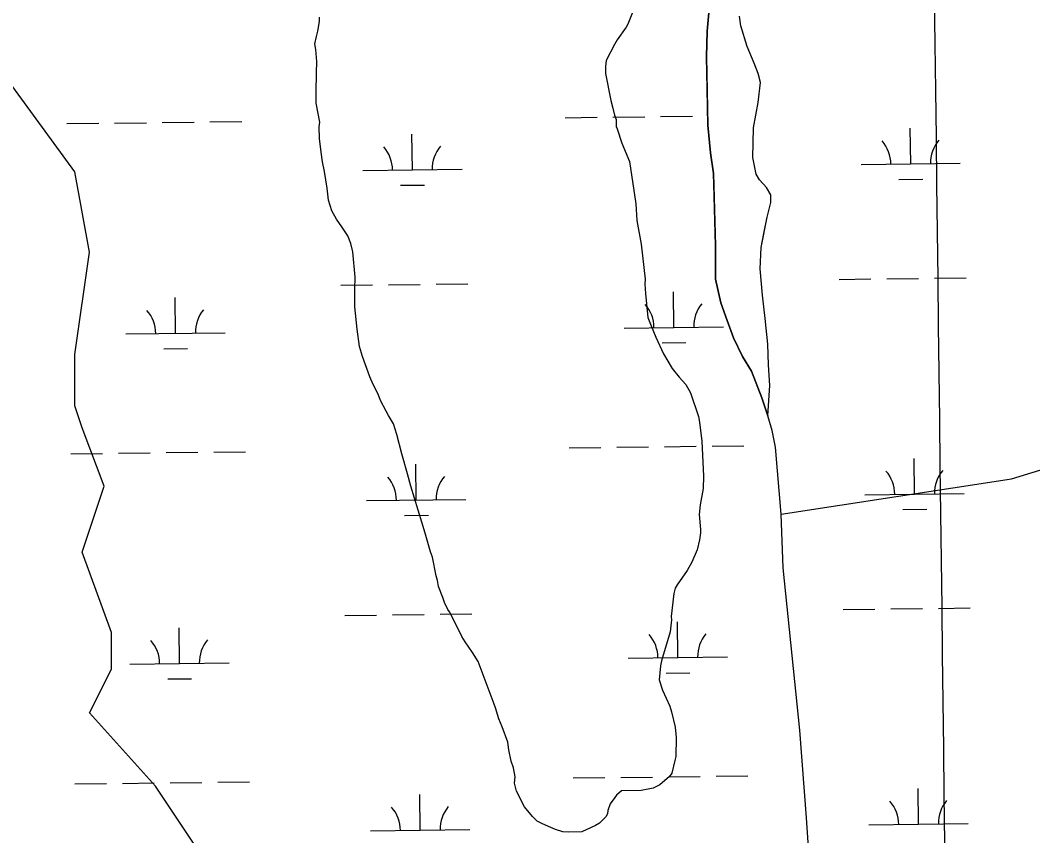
# Model space of a CAD drawing. Extents: x 3694830 to 3732949, y 415201 to 440970.
# Drawn here: x 3719123 to 3720143, y 435266 to 436088 of the extents above; entities that cross this region are included whole.
import ezdxf

# ---------------------------------------------------------------- set-up
doc = ezdxf.new("R2010")
doc.units = 0
for name, color, linetype in [('V-GRID-MAJR', 7, 'Continuous'), ('V-SITE-VEGE', 7, 'Continuous'), ('V-TOPO-SHOR', 7, 'Continuous'), ('V-WETL-SWMP', 7, 'Continuous')]:
    doc.layers.add(name, color=color, linetype=linetype)

msp = doc.modelspace()

# ---------------------------------------------------------------- linework, layer by layer
at = {"layer": 'V-GRID-MAJR'}
msp.add_spline([(3720228.281, 420868.82800000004), (3720155.153, 426926.124), (3720081.987, 432986.504), (3720008.822, 439046.89), (3720008.785, 439049.968)], degree=3, dxfattribs=at)
at = {"layer": 'V-SITE-VEGE'}
for points in [[(3719741.1920000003, 436098.833), (3719735.23, 436083.80100000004), (3719733.3850000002, 436080.51), (3719724.595, 436067.798), (3719721.822, 436063.094), (3719713.529, 436047.107), (3719712.642, 436041.014), (3719712.702, 436033.992), (3719718.074, 436006.882), (3719720.011, 435998.94), (3719721.9450000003, 435991.934), (3719723.382, 435987.731), (3719723.44, 435980.711), (3719724.396, 435978.376), (3719729.196, 435963.905), (3719736.842, 435945.241), (3719743.279, 435902.69), (3719744.3540000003, 435885.849), (3719748.7630000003, 435862.007), (3719752.798, 435826.929), (3719752.3740000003, 435821.776), (3719752.918, 435812.416), (3719755.458, 435788.092), (3719758.806, 435779.693), (3719763.58, 435768.49700000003), (3719771.2090000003, 435751.705), (3719779.7600000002, 435736.79600000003), (3719786.8540000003, 435727.95900000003), (3719793.469, 435720.521), (3719798.22, 435712.136), (3719806.375, 435688.326), (3719807.358, 435682.717), (3719809.8570000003, 435663.543), (3719811.551, 435628.445), (3719811.186, 435615.802), (3719808.044, 435599.39), (3719807.19, 435589.549), (3719808.2490000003, 435574.582), (3719808.278, 435571.303), (3719807.399, 435564.273), (3719805.14, 435553.955), (3719799.627, 435541.738), (3719795.0130000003, 435533.27400000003), (3719784.832, 435518.67600000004), (3719782.989, 435515.38300000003), (3719781.627, 435510.222), (3719779.012, 435486.793), (3719779.039, 435483.516), (3719777.734, 435471.332), (3719769.079, 435442.238), (3719768.186, 435437.079), (3719766.898, 435423.02400000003), (3719770.261, 435412.751), (3719777.417, 435396.425), (3719779.336, 435390.82300000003), (3719782.739, 435375.402), (3719783.759, 435365.11100000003), (3719783.45, 435345.91500000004), (3719782.551, 435341.694), (3719779.379, 435329.027), (3719777.0640000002, 435325.73), (3719767.304, 435317.222), (3719760.7770000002, 435313.892), (3719748.6240000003, 435311.451), (3719728.963, 435311.289), (3719723.847, 435307.033), (3719721.9960000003, 435304.67600000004), (3719717.367, 435298.086), (3719715.082, 435291.512), (3719714.639, 435288.231), (3719713.259, 435285.409), (3719706.759, 435278.802), (3719702.5640000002, 435276.42600000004), (3719689.043, 435269.762)], [(3719689.043, 435269.762), (3719675.936, 435269.653), (3719669.847, 435270.071), (3719662.3370000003, 435272.351), (3719657.639, 435274.184), (3719649.183, 435277.86), (3719644.012, 435280.62700000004), (3719639.291, 435285.267), (3719631.251, 435295.032), (3719623.161, 435310.884), (3719621.224, 435318.82800000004), (3719621.6380000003, 435325.384), (3719620.161, 435334.268), (3719617.761, 435341.27), (3719615.328, 435352.485), (3719614.326, 435360.435), (3719608.582, 435375.838), (3719605.239, 435383.77), (3719601.8680000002, 435394.977), (3719600.435, 435398.71), (3719584.63, 435441.651), (3719578.941, 435450.5), (3719571.361, 435461.205), (3719568.037, 435466.794), (3719563.751, 435475.654), (3719555.661, 435491.505), (3719553.771, 435493.83), (3719550.435, 435500.825), (3719548.989, 435505.962), (3719544.682, 435517.162), (3719543.697, 435523.241), (3719542.253, 435527.912), (3719538.3540000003, 435546.604), (3719536.435, 435552.208), (3719531.13, 435570.89), (3719527.761, 435582.096), (3719516.696, 435618.053), (3719513.315, 435630.667), (3719507.531, 435650.749), (3719502.688, 435670.371), (3719499.323, 435681.113), (3719494.105, 435689.495), (3719491.727, 435693.69), (3719486.021, 435704.411), (3719483.627, 435710.944), (3719478.865, 435720.738), (3719475.525, 435728.201), (3719467.866, 435748.73600000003), (3719464.974, 435759.011), (3719462.49, 435776.31200000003), (3719460.431, 435798.766), (3719460.284, 435816.555), (3719460.6520000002, 435828.731), (3719458.099, 435854.46), (3719456.157, 435862.871), (3719453.288, 435870.338), (3719447.123, 435879.648), (3719441.911, 435887.097), (3719437.162, 435895.483), (3719433.795, 435906.223), (3719432.292, 435918.384), (3719429.812, 435935.217), (3719427.858, 435945.033), (3719426.3710000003, 435954.851), (3719424.855, 435968.417), (3719424.29, 435980.115), (3719425.1890000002, 435984.805), (3719421.286, 436003.968), (3719421.194, 436015.201), (3719421.503, 436034.397), (3719421.8740000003, 436046.105), (3719420.8370000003, 436058.26900000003), (3719419.8540000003, 436063.878), (3719421.667, 436071.384), (3719423.029, 436076.545), (3719424.819, 436086.39), (3719424.784, 436090.604)]]:
    msp.add_lwpolyline(points, dxfattribs=at)
at = {"layer": 'V-TOPO-SHOR'}
for points in [[(3719924.977, 435140.63300000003), (3719915.245, 435283.977), (3719908.292, 435372.35000000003), (3719891.605, 435535.875), (3719889.52, 435590.14900000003), (3719883.958, 435657.647), (3719880.48, 435674.348), (3719876.306, 435688.961), (3719870.046, 435707.053), (3719859.609, 435734.191), (3719850.563, 435748.806), (3719841.519, 435767.594), (3719835.258, 435784.99), (3719828.998, 435803.082), (3719823.431, 435826.74), (3719823.433, 435860.837), (3719822.0470000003, 435910.241), (3719821.35, 435933.205), (3719818.569, 435954.081), (3719815.788, 435981.91500000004), (3719815.096, 436018.793), (3719814.401, 436050.804), (3719815.1, 436076.549), (3719817.1890000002, 436098.817)], [(3719876.306, 435688.961), (3719878.395, 435719.579), (3719877.005, 435740.454), (3719876.31, 435761.329), (3719873.529, 435787.074), (3719870.748, 435810.735), (3719868.661, 435837.177), (3719869.36, 435858.746), (3719872.145, 435872.664), (3719875.6240000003, 435889.364), (3719879.1040000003, 435903.976), (3719879.106, 435910.933), (3719879.106, 435911.63), (3719874.93, 435919.28500000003), (3719867.971, 435926.941), (3719864.4930000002, 435932.507), (3719861.0160000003, 435949.206), (3719861.7120000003, 435979.128), (3719866.5870000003, 436004.873), (3719868.676, 436025.052), (3719866.589, 436034.098), (3719862.415, 436044.537), (3719855.458, 436061.238), (3719849.1950000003, 436082.113), (3719847.804, 436091.856)], [(3719889.52, 435590.14900000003), (3720121.612719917, 435625.50058887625), (3720313.2039553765, 435684.45173824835), (3720423.737360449, 435713.9273129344), (3720497.426297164, 435743.4028876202), (3720549.0085528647, 435765.50956863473), (3720585.853021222, 435772.8784623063), (3720622.6974895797, 435787.6162496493), (3720689.0175326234, 435802.3540369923), (3720770.0753630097, 435824.4607180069), (3720902.7154490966, 435853.9362926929), (3721042.7244288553, 435912.887442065), (3721138.5200465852, 435949.73191042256), (3721190.1023022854, 435971.8385914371), (3721241.6845579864, 435986.5763787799), (3721278.5290263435, 436030.78974080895), (3721308.0046010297, 436045.527528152), (3721366.9557504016, 436052.89642182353), (3721396.431325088, 436067.6342091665), (3721399.179372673, 436086.0441799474)], [(3719362.616671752, 435161.26028757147), (3719259.452160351, 435316.007054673), (3719193.1321173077, 435389.6959913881), (3719215.238798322, 435433.90935341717), (3719215.238798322, 435470.75382177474), (3719185.7632236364, 435551.8116521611), (3719207.869904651, 435618.13169520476), (3719185.7632236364, 435677.08284457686), (3719178.3943299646, 435699.1895255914), (3719178.3943299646, 435750.77178129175), (3719193.1321173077, 435853.9362926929), (3719178.3943299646, 435934.9941230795), (3719097.336499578, 436045.527528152)]]:
    msp.add_lwpolyline(points, dxfattribs=at)
at = {"layer": 'V-WETL-SWMP'}
for p, q in [((3719817.1880080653, 436098.8160012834), (3719815.0990088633, 436076.5490014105)), ((3719849.1950039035, 436082.1140006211), (3719847.8040038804, 436091.8560006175)), ((3719855.457003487, 436061.2380005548), (3719849.1950039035, 436082.1140006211)), ((3719815.0990088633, 436076.5490014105), (3719814.4010095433, 436050.8030015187)), ((3719862.4140028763, 436044.53700045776), (3719855.4570034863, 436061.2380005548)), ((3719814.4010095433, 436050.8030015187), (3719815.7880109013, 435981.91500173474)), ((3719866.58800252, 436034.09900040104), (3719862.4140028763, 436044.53700045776)), ((3719868.6750024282, 436025.0530003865), (3719866.58800252, 436034.09900040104)), ((3719866.58600318, 436004.87400050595), (3719868.6750024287, 436025.0530003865)), ((3719861.7130044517, 435979.1280007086), (3719866.58600318, 436004.87400050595)), ((3719314.312081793, 435985.20806739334), (3719346.3098036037, 435985.5897127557)), ((3719672.1946011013, 435989.47662765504), (3719704.192322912, 435989.8582730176)), ((3719720.191183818, 435990.04909569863), (3719752.1889056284, 435990.4307410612)), ((3719768.187766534, 435990.6215637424), (3719800.1854883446, 435991.00320910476)), ((3719170.322333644, 435983.49066326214), (3719202.3200554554, 435983.87230862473)), ((3719218.3189163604, 435984.0631313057), (3719250.316638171, 435984.44477666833)), ((3719266.315499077, 435984.6355993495), (3719298.3132208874, 435985.01724471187)), ((3719815.7880109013, 435981.91500173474), (3719818.569011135, 435954.08100177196)), ((3719861.0160052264, 435949.2070008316), (3719861.7130044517, 435979.1280007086)), ((3720020.091045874, 435942.88047227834), (3720019.6616940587, 435978.8779118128)), ((3719518.2187784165, 435936.89450788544), (3719517.7894266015, 435972.8919474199)), ((3719818.569011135, 435954.08100177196), (3719821.3510112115, 435933.2050017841)), ((3719864.4940051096, 435932.507000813), (3719861.0160052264, 435949.2070008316)), ((3719468.2223380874, 435936.2981870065), (3719568.215218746, 435937.4908287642)), ((3719970.0946055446, 435942.2841513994), (3720070.0874862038, 435943.4767931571)), ((3719821.3510112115, 435933.2050017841), (3719823.4340125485, 435860.83800199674)), ((3719867.9720047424, 435926.9400007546), (3719864.4940051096, 435932.507000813)), ((3719874.9300039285, 435919.2850006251), (3719867.972004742, 435926.9400007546)), ((3720008.2759370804, 435927.3074527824), (3720032.274228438, 435927.5936868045)), ((3719506.403669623, 435921.3214883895), (3719530.4019609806, 435921.60772241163)), ((3719879.1050035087, 435911.6300005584), (3719874.9300039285, 435919.2850006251)), ((3719875.6240045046, 435889.36400071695), (3719879.104003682, 435903.9760005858)), ((3719879.104003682, 435903.9760005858), (3719879.1050035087, 435911.6300005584)), ((3719869.359006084, 435858.7470009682), (3719875.624004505, 435889.36400071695)), ((3719823.434012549, 435860.83800199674), (3719823.4320133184, 435826.7410021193)), ((3719868.6620066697, 435837.17600106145), (3719869.359006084, 435858.7470009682)), ((3719870.7480069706, 435810.7340011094), (3719868.6620066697, 435837.17600106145)), ((3719542.1858627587, 435821.7401595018), (3719574.183584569, 435822.1218048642)), ((3719823.4320133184, 435826.7410021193), (3719828.9970130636, 435803.08200207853)), ((3719948.0649647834, 435826.5811878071), (3719980.062686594, 435826.96283316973)), ((3719996.0615474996, 435827.15365585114), (3720028.05926931, 435827.53530121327)), ((3720044.058130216, 435827.7261238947), (3720076.0558520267, 435828.1077692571)), ((3719446.1926973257, 435820.5952234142), (3719478.190419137, 435820.9768687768)), ((3719494.1892800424, 435821.16769145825), (3719526.1870018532, 435821.5493368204)), ((3719781.566603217, 435778.16201507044), (3719781.137251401, 435814.15945460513)), ((3719279.694335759, 435772.17605067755), (3719279.264983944, 435808.1734902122)), ((3719828.9970130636, 435803.08200207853), (3719835.258012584, 435784.9900020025)), ((3719873.52900711, 435787.0750011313), (3719870.7480069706, 435810.7340011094)), ((3719835.258012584, 435784.9900020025), (3719841.519012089, 435767.5930019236)), ((3719876.3110072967, 435761.3290011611), (3719873.52900711, 435787.0750011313)), ((3719229.6978954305, 435771.5797297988), (3719329.6907760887, 435772.772371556)), ((3719731.5701628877, 435777.5656941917), (3719831.563043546, 435778.758335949)), ((3719769.751494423, 435762.58899557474), (3719793.7497857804, 435762.8752295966)), ((3719841.519012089, 435767.5930019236), (3719850.5640112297, 435748.80500178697)), ((3719877.005007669, 435740.4530012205), (3719876.3110072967, 435761.3290011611)), ((3719267.8792269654, 435756.60303118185), (3719291.8775183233, 435756.88926520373)), ((3719850.5640112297, 435748.80500178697), (3719859.609010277, 435734.1920016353)), ((3719878.396007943, 435719.57800126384), (3719877.005007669, 435740.4530012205)), ((3719859.609010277, 435734.1920016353), (3719870.0450094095, 435707.0530014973)), ((3719876.30600893, 435688.961001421), (3719878.3960079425, 435719.57800126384)), ((3719870.0450094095, 435707.0530014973), (3719876.30600893, 435688.961001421)), ((3719820.1519774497, 435658.54269297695), (3719852.14969926, 435658.92433833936)), ((3719174.2899618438, 435650.8393244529), (3719206.287683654, 435651.2209698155)), ((3719222.2865445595, 435651.41179249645), (3719254.2842663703, 435651.79343785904)), ((3719270.2831272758, 435651.9842605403), (3719302.280849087, 435652.36590590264)), ((3719318.279709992, 435652.55672858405), (3719350.277431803, 435652.9383739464)), ((3719676.1622293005, 435656.8252888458), (3719708.1599511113, 435657.2069342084)), ((3719724.1588120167, 435657.39775688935), (3719756.156533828, 435657.779402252)), ((3719772.155394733, 435657.9702249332), (3719804.153116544, 435658.35187029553)), ((3719522.186406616, 435604.2431690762), (3719521.7570548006, 435640.2406086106)), ((3720024.0586740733, 435610.2291334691), (3720023.6293222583, 435646.2265730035)), ((3719974.0622337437, 435609.6328125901), (3720074.055114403, 435610.8254543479)), ((3719472.1899662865, 435603.6468481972), (3719572.1828469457, 435604.83948995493)), ((3719510.371297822, 435588.6701495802), (3719534.36958918, 435588.9563836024)), ((3720012.243565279, 435594.6561139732), (3720036.241856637, 435594.9423479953)), ((3719450.160325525, 435487.9438846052), (3719482.1580473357, 435488.3255299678)), ((3719498.1569082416, 435488.5163526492), (3719530.1546300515, 435488.8979980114)), ((3719546.1534909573, 435489.0888206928), (3719578.151212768, 435489.47046605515)), ((3719952.0325929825, 435493.9298489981), (3719984.0303147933, 435494.3114943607)), ((3720000.0291756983, 435494.50231704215), (3720032.026897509, 435494.8839624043)), ((3720048.0257584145, 435495.0747850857), (3720080.023480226, 435495.45643044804)), ((3719283.6619639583, 435439.52471186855), (3719283.232612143, 435475.5221514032)), ((3719785.534231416, 435445.51067626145), (3719785.1048796, 435481.5081157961)), ((3719735.5377910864, 435444.9143553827), (3719835.530671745, 435446.1069971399)), ((3719233.665523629, 435438.9283909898), (3719333.6584042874, 435440.12103274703)), ((3719773.7191226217, 435429.9376567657), (3719797.7174139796, 435430.22389078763)), ((3719271.8468551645, 435423.9516923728), (3719295.845146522, 435424.23792639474)), ((3719680.129857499, 435324.17395003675), (3719712.1275793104, 435324.5555953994)), ((3719728.126440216, 435324.74641808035), (3719760.1241620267, 435325.12806344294)), ((3719776.123022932, 435325.3188861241), (3719808.1207447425, 435325.70053148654)), ((3719824.1196056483, 435325.89135416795), (3719856.117327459, 435326.2729995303)), ((3719178.257590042, 435318.18798564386), (3719210.255311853, 435318.5696310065)), ((3719226.254172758, 435318.76045368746), (3719258.2518945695, 435319.14209905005)), ((3719274.2507554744, 435319.3329217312), (3719306.2484772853, 435319.71456709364)), ((3719322.247338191, 435319.90538977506), (3719354.2450600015, 435320.2870351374)), ((3720028.026302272, 435277.5777946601), (3720027.5969504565, 435313.5752341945)), ((3719526.154034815, 435271.5918302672), (3719525.724683, 435307.5892698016)), ((3719476.157594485, 435270.9955093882), (3719576.1504751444, 435272.18815114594)), ((3719978.0298619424, 435276.9814737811), (3720078.0227426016, 435278.17411553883))]:
    msp.add_line(p, q, dxfattribs=at)
for centre, radius, start, end in [((3719964.8463799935, 435942.69639136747), 35.24628790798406, 359.91152952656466, 41.455187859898), ((3720075.324386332, 435944.0140920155), 35.246287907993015, 139.91152663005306, 181.4551849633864), ((3719462.9741125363, 435936.7104269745), 35.24628790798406, 359.91152952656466, 41.455187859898), ((3719573.4521188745, 435938.0281276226), 35.246287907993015, 139.91152663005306, 181.4551849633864), ((3719836.7999436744, 435779.29563480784), 35.246287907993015, 139.91152663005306, 181.4551849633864), ((3719224.449669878, 435771.9919697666), 35.24628790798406, 359.91152952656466, 41.455187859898), ((3719334.927676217, 435773.30967041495), 35.246287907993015, 139.91152663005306, 181.4551849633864), ((3719726.3219373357, 435777.9779341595), 35.24628790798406, 359.91152952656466, 41.455187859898), ((3719968.8140081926, 435610.0450525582), 35.24628790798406, 359.91152952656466, 41.455187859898), ((3720079.2920145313, 435611.3627532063), 35.246287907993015, 139.91152663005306, 181.4551849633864), ((3719466.941740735, 435604.0590881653), 35.24628790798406, 359.91152952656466, 41.455187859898), ((3719577.419747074, 435605.3767888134), 35.246287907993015, 139.91152663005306, 181.4551849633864), ((3719730.289565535, 435445.3265953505), 35.24628790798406, 359.91152952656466, 41.455187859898), ((3719840.7675718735, 435446.64429599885), 35.246287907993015, 139.91152663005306, 181.4551849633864), ((3719228.417298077, 435439.3406309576), 35.24628790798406, 359.91152952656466, 41.455187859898), ((3719338.895304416, 435440.6583316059), 35.246287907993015, 139.91152663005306, 181.4551849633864), ((3719470.909368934, 435271.4077493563), 35.24628790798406, 359.91152952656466, 41.455187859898), ((3719581.387375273, 435272.72545000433), 35.246287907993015, 139.91152663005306, 181.4551849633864), ((3719972.7816363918, 435277.3937137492), 35.24628790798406, 359.91152952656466, 41.455187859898), ((3720083.25964273, 435278.7114143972), 35.246287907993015, 139.91152663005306, 181.4551849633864)]:
    msp.add_arc(centre, radius, start, end, dxfattribs=at)

doc.saveas('drawing.dxf')
